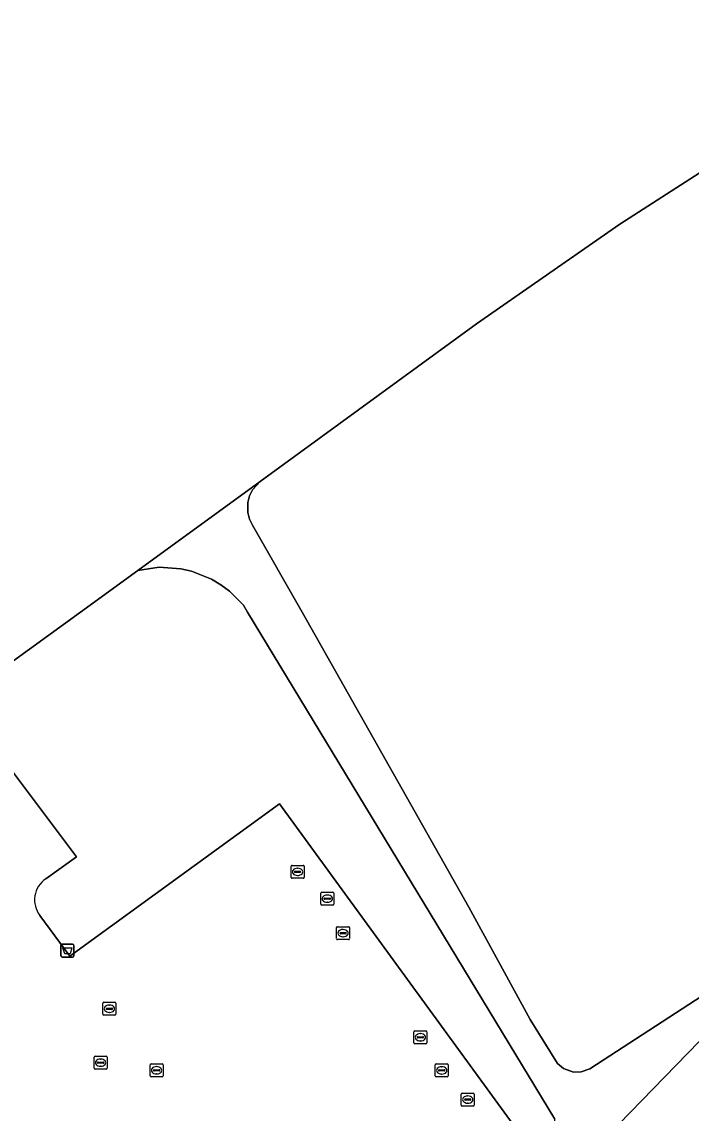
# Model space of a CAD drawing. Extents: x 160203 to 161530, y 379528 to 381797.
# Drawn here: x 160610.3 to 160662.1, y 380211.2 to 380295.6 of the extents above; entities that cross this region are included whole.
import ezdxf

# ---------------------------------------------------------------- set-up
doc = ezdxf.new("R2010")
doc.units = 0
for name, color, linetype in [('IMGEO_Afvalbak', 7, 'Continuous'), ('IMGEO_Gemengd_bos', 7, 'Continuous'), ('IMGEO_Grasland_agrarisch', 7, 'Continuous'), ('IMGEO_Grasland_overig', 7, 'Continuous'), ('IMGEO_Kolk', 7, 'Continuous'), ('IMGEO_Loofbos', 7, 'Continuous'), ('IMGEO_Parkeervlak_gesloten', 7, 'Continuous'), ('IMGEO_Rioolput', 7, 'Continuous')]:
    doc.layers.add(name, color=color, linetype=linetype)

msp = doc.modelspace()

# ---------------------------------------------------------------- linework, layer by layer
at = {"layer": 'IMGEO_Afvalbak'}
for p, q in [((160613.377, 380223.417), (160613.377, 380224.217)), ((160613.377, 380224.217), (160613.377, 380223.417)), ((160613.477, 380224.317), (160614.267, 380224.317)), ((160614.267, 380224.317), (160613.477, 380224.317)), ((160614.367, 380224.217), (160614.367, 380223.417)), ((160614.367, 380223.417), (160614.367, 380224.217)), ((160614.267, 380223.317), (160613.477, 380223.317)), ((160613.477, 380223.317), (160614.267, 380223.317))]:
    msp.add_line(p, q, dxfattribs=at)
msp.add_lwpolyline([(160613.52, 380224.031), (160614.224, 380224.031), (160614.075, 380223.561), (160613.669, 380223.561), (160613.52, 380224.031)], dxfattribs=at)
for centre, start, end in [((160613.477, 380224.217), 90, 180), ((160613.477, 380224.217), 90, 180), ((160614.267, 380224.217), 0, 90), ((160614.267, 380224.217), 360, 90), ((160613.477, 380223.417), 180, 270), ((160613.477, 380223.417), 180, 270), ((160614.267, 380223.417), 270, 0), ((160614.267, 380223.417), 270, 0)]:
    msp.add_arc(centre, 0.1, start, end, dxfattribs=at)
at = {"layer": 'IMGEO_Gemengd_bos'}
msp.add_lwpolyline([(160664.524, 380285.097), (160656.594, 380280), (160645.498, 380272.28), (160628.774, 380260.098), (160628.184, 380259.46), (160627.947, 380258.991), (160627.813, 380258.483), (160627.816, 380257.698), (160627.954, 380257.191), (160628.194, 380256.724), (160632.021, 380250), (160644.901, 380227.182), (160649.656, 380218.483), (160651.767, 380215.093), (160652.228, 380214.696), (160652.99, 380214.424), (160653.598, 380214.438), (160654.253, 380214.685), (160668.545, 380223.961)], dxfattribs=at)
at = {"layer": 'IMGEO_Grasland_agrarisch'}
msp.add_lwpolyline([(160619.313, 380253.224), (160628.774, 380260.098), (160645.498, 380272.28), (160656.594, 380280), (160664.524, 380285.097), (160671.979, 380289.384), (160678.189, 380293.45), (160701.495, 380309.798), (160702.134, 380310.246), (160696.741, 380331.079), (160690.808, 380361.12), (160688.364, 380372.978), (160686.649, 380381.299), (160684.755, 380379.444), (160669.796, 380364.794), (160669.214, 380365.192), (160648.432, 380344.766), (160635.981, 380332.105), (160633.581, 380329.665), (160579.176, 380276.648), (160598.4, 380250), (160604.065, 380242.146), (160614.876, 380250)], close=True, dxfattribs=at)
at = {"layer": 'IMGEO_Grasland_overig'}
for points in [[(160668.545, 380223.961), (160654.253, 380214.685), (160653.598, 380214.438), (160652.99, 380214.424), (160652.228, 380214.696), (160651.767, 380215.093), (160649.656, 380218.483), (160644.901, 380227.182), (160632.021, 380250), (160628.194, 380256.724), (160627.954, 380257.191), (160627.816, 380257.698), (160627.813, 380258.483), (160627.947, 380258.991), (160628.184, 380259.46), (160628.774, 380260.098), (160619.313, 380253.224), (160620.97, 380253.462), (160622.64, 380253.351), (160623.457, 380253.165), (160625.011, 380252.542), (160625.731, 380252.113), (160626.402, 380251.611), (160627.481, 380250.519), (160627.796, 380250), (160651.549, 380210.79)], [(160654.734, 380208.575), (160662.709, 380216.783)]]:
    msp.add_lwpolyline(points, dxfattribs=at)
at = {"layer": 'IMGEO_Kolk'}
for p, q in [((160631.164, 380229.483), (160631.164, 380230.335)), ((160631.239, 380230.409), (160632.091, 380230.409)), ((160631.423, 380229.903), (160631.423, 380229.915)), ((160631.861, 380229.866), (160631.463, 380229.866)), ((160631.466, 380229.952), (160631.864, 380229.952)), ((160631.675, 380229.629), (160631.65, 380229.629)), ((160631.652, 380230.189), (160631.677, 380230.189)), ((160631.907, 380229.915), (160631.907, 380229.903)), ((160632.165, 380230.335), (160632.165, 380229.483)), ((160632.091, 380229.409), (160631.239, 380229.409)), ((160634.687, 380224.741), (160634.687, 380225.593)), ((160634.762, 380225.667), (160635.614, 380225.667)), ((160635.175, 380225.447), (160635.2, 380225.447)), ((160635.688, 380225.593), (160635.688, 380224.741)), ((160635.614, 380224.667), (160634.762, 380224.667)), ((160634.946, 380225.161), (160634.946, 380225.173)), ((160635.384, 380225.124), (160634.986, 380225.124)), ((160634.989, 380225.21), (160635.387, 380225.21)), ((160635.198, 380224.887), (160635.173, 380224.887)), ((160635.43, 380225.173), (160635.43, 380225.161)), ((160616.62, 380218.893), (160616.62, 380219.745)), ((160616.695, 380219.819), (160617.547, 380219.819)), ((160617.108, 380219.599), (160617.133, 380219.599)), ((160617.621, 380219.745), (160617.621, 380218.893)), ((160617.547, 380218.819), (160616.695, 380218.819)), ((160616.879, 380219.313), (160616.879, 380219.325)), ((160617.317, 380219.276), (160616.919, 380219.276)), ((160616.922, 380219.362), (160617.32, 380219.362)), ((160617.131, 380219.039), (160617.106, 380219.039)), ((160617.363, 380219.325), (160617.363, 380219.313)), ((160640.664, 380216.691), (160640.664, 380217.543)), ((160640.739, 380217.617), (160641.591, 380217.617)), ((160640.923, 380217.111), (160640.923, 380217.123)), ((160641.361, 380217.074), (160640.963, 380217.074)), ((160640.966, 380217.16), (160641.364, 380217.16)), ((160641.152, 380217.397), (160641.177, 380217.397)), ((160641.407, 380217.123), (160641.407, 380217.111)), ((160641.665, 380217.543), (160641.665, 380216.691)), ((160641.591, 380216.617), (160640.739, 380216.617)), ((160641.175, 380216.837), (160641.15, 380216.837)), ((160620.27, 380214.14), (160620.27, 380214.992)), ((160620.345, 380215.066), (160621.197, 380215.066)), ((160620.529, 380214.56), (160620.529, 380214.572)), ((160620.967, 380214.523), (160620.569, 380214.523)), ((160620.572, 380214.609), (160620.97, 380214.609)), ((160620.758, 380214.846), (160620.783, 380214.846)), ((160621.013, 380214.572), (160621.013, 380214.56)), ((160621.271, 380214.992), (160621.271, 380214.14)), ((160621.197, 380214.066), (160620.345, 380214.066)), ((160620.781, 380214.286), (160620.756, 380214.286)), ((160644.402, 380212.8), (160645.254, 380212.8)), ((160644.327, 380211.874), (160644.327, 380212.726)), ((160644.586, 380212.294), (160644.586, 380212.306)), ((160645.024, 380212.257), (160644.626, 380212.257)), ((160644.629, 380212.343), (160645.027, 380212.343)), ((160644.838, 380212.02), (160644.813, 380212.02)), ((160644.815, 380212.58), (160644.84, 380212.58)), ((160645.07, 380212.306), (160645.07, 380212.294)), ((160645.328, 380212.726), (160645.328, 380211.874)), ((160645.254, 380211.8), (160644.402, 380211.8))]:
    msp.add_line(p, q, dxfattribs=at)
for points in [[(160631.164, 380229.483), (160631.164, 380230.335)], [(160631.239, 380230.409), (160632.091, 380230.409)], [(160632.165, 380230.335), (160632.165, 380229.483)], [(160632.091, 380229.409), (160631.239, 380229.409)], [(160634.687, 380224.741), (160634.687, 380225.593)], [(160634.762, 380225.667), (160635.614, 380225.667)], [(160635.688, 380225.593), (160635.688, 380224.741)], [(160635.614, 380224.667), (160634.762, 380224.667)], [(160616.62, 380218.893), (160616.62, 380219.745)], [(160616.695, 380219.819), (160617.547, 380219.819)], [(160617.621, 380219.745), (160617.621, 380218.893)], [(160617.547, 380218.819), (160616.695, 380218.819)], [(160640.664, 380216.691), (160640.664, 380217.543)], [(160640.739, 380217.617), (160641.591, 380217.617)], [(160641.665, 380217.543), (160641.665, 380216.691)], [(160641.591, 380216.617), (160640.739, 380216.617)], [(160620.27, 380214.14), (160620.27, 380214.992)], [(160620.345, 380215.066), (160621.197, 380215.066)], [(160621.271, 380214.992), (160621.271, 380214.14)], [(160621.197, 380214.066), (160620.345, 380214.066)], [(160644.402, 380212.8), (160645.254, 380212.8)], [(160644.327, 380211.874), (160644.327, 380212.726)], [(160645.328, 380212.726), (160645.328, 380211.874)], [(160645.254, 380211.8), (160644.402, 380211.8)]]:
    msp.add_lwpolyline(points, dxfattribs=at)
for centre, radius, start, end in [((160631.241, 380230.333), 0.0765, 91.55205, 178.44795), ((160631.241, 380230.333), 0.0765, 91.55205, 178.44795), ((160631.463, 380229.912), 0.0403, 85.87752, 175.75265), ((160631.46, 380229.902), 0.0366, 178.93798, 274.71019), ((160631.864, 380229.909), 0.043, 264.86636, 352.45326), ((160631.868, 380229.914), 0.0386, 1.73085, 96.63898), ((160632.089, 380230.333), 0.0765, 1.55205, 88.44795), ((160632.089, 380230.333), 0.0765, 1.55205, 88.44795), ((160631.241, 380229.485), 0.0765, 181.55205, 268.44795), ((160631.241, 380229.485), 0.0765, 181.55205, 268.44795), ((160632.089, 380229.485), 0.0765, 271.55205, 358.44795), ((160632.089, 380229.485), 0.0765, 271.55205, 358.44795), ((160634.764, 380225.591), 0.0765, 91.55205, 178.44795), ((160634.764, 380225.591), 0.0765, 91.55205, 178.44795), ((160635.612, 380225.591), 0.0765, 1.55205, 88.44795), ((160635.612, 380225.591), 0.0765, 1.55205, 88.44795), ((160634.764, 380224.743), 0.0765, 181.55205, 268.44795), ((160634.764, 380224.743), 0.0765, 181.55205, 268.44795), ((160634.986, 380225.17), 0.0403, 85.87752, 175.75265), ((160634.983, 380225.16), 0.0366, 178.93798, 274.71019), ((160635.387, 380225.167), 0.043, 264.86636, 352.45326), ((160635.391, 380225.172), 0.0386, 1.73085, 96.63898), ((160635.612, 380224.743), 0.0765, 271.55205, 358.44795), ((160635.612, 380224.743), 0.0765, 271.55205, 358.44795), ((160616.697, 380219.743), 0.0765, 91.55205, 178.44795), ((160616.697, 380219.743), 0.0765, 91.55205, 178.44795), ((160617.545, 380219.743), 0.0765, 1.55205, 88.44795), ((160617.545, 380219.743), 0.0765, 1.55205, 88.44795), ((160616.697, 380218.895), 0.0765, 181.55205, 268.44795), ((160616.697, 380218.895), 0.0765, 181.55205, 268.44795), ((160616.919, 380219.322), 0.0403, 85.87752, 175.75265), ((160616.916, 380219.312), 0.0366, 178.93798, 274.71019), ((160617.32, 380219.319), 0.043, 264.86636, 352.45326), ((160617.324, 380219.324), 0.0386, 1.73085, 96.63898), ((160617.545, 380218.895), 0.0765, 271.55205, 358.44795), ((160617.545, 380218.895), 0.0765, 271.55205, 358.44795), ((160640.741, 380217.541), 0.0765, 91.55205, 178.44795), ((160640.741, 380217.541), 0.0765, 91.55205, 178.44795), ((160640.963, 380217.12), 0.0403, 85.87752, 175.75265), ((160640.96, 380217.11), 0.0366, 178.93798, 274.71019), ((160641.364, 380217.117), 0.043, 264.86636, 352.45326), ((160641.368, 380217.122), 0.0386, 1.73085, 96.63898), ((160641.589, 380217.541), 0.0765, 1.55205, 88.44795), ((160641.589, 380217.541), 0.0765, 1.55205, 88.44795), ((160640.741, 380216.693), 0.0765, 181.55205, 268.44795), ((160640.741, 380216.693), 0.0765, 181.55205, 268.44795), ((160641.589, 380216.693), 0.0765, 271.55205, 358.44795), ((160641.589, 380216.693), 0.0765, 271.55205, 358.44795), ((160620.347, 380214.99), 0.0765, 91.55205, 178.44795), ((160620.347, 380214.99), 0.0765, 91.55205, 178.44795), ((160620.569, 380214.569), 0.0403, 85.87752, 175.75265), ((160620.566, 380214.559), 0.0366, 178.93798, 274.71019), ((160620.97, 380214.566), 0.043, 264.86636, 352.45326), ((160620.974, 380214.571), 0.0386, 1.73085, 96.63898), ((160621.195, 380214.99), 0.0765, 1.55205, 88.44795), ((160621.195, 380214.99), 0.0765, 1.55205, 88.44795), ((160620.347, 380214.142), 0.0765, 181.55205, 268.44795), ((160620.347, 380214.142), 0.0765, 181.55205, 268.44795), ((160621.195, 380214.142), 0.0765, 271.55205, 358.44795), ((160621.195, 380214.142), 0.0765, 271.55205, 358.44795), ((160644.404, 380212.724), 0.0765, 91.55205, 178.44795), ((160644.404, 380212.724), 0.0765, 91.55205, 178.44795), ((160645.252, 380212.724), 0.0765, 1.55205, 88.44795), ((160645.252, 380212.724), 0.0765, 1.55205, 88.44795), ((160644.626, 380212.303), 0.0403, 85.87752, 175.75265), ((160644.623, 380212.293), 0.0366, 178.93798, 274.71019), ((160645.027, 380212.3), 0.043, 264.86636, 352.45326), ((160645.031, 380212.305), 0.0386, 1.73085, 96.63898), ((160644.404, 380211.876), 0.0765, 181.55205, 268.44795), ((160644.404, 380211.876), 0.0765, 181.55205, 268.44795), ((160645.252, 380211.876), 0.0765, 271.55205, 358.44795), ((160645.252, 380211.876), 0.0765, 271.55205, 358.44795)]:
    msp.add_arc(centre, radius, start, end, dxfattribs=at)
for centre, major_axis, ratio, start_param, end_param in [((160631.651, 380229.909), (-0.387, 0.002), 0.722429, 4.712389, 7.853982), ((160631.676, 380229.909), (-0.39, 0.002), 0.717154, 1.570796, 4.712389), ((160635.174, 380225.167), (-0.387, 0.002), 0.722429, 4.712389, 7.853982), ((160635.199, 380225.167), (-0.39, 0.002), 0.717154, 1.570796, 4.712389), ((160617.107, 380219.319), (-0.387, 0.002), 0.722429, 4.712389, 7.853982), ((160617.132, 380219.319), (-0.39, 0.002), 0.717154, 1.570796, 4.712389), ((160641.151, 380217.117), (-0.387, 0.002), 0.722429, 4.712389, 7.853982), ((160641.176, 380217.117), (-0.39, 0.002), 0.717154, 1.570796, 4.712389), ((160620.757, 380214.566), (-0.387, 0.002), 0.722429, 4.712389, 7.853982), ((160620.782, 380214.566), (-0.39, 0.002), 0.717154, 1.570796, 4.712389), ((160644.814, 380212.3), (-0.387, 0.002), 0.722429, 4.712389, 7.853982), ((160644.839, 380212.3), (-0.39, 0.002), 0.717154, 1.570796, 4.712389)]:
    msp.add_ellipse(centre, major_axis=major_axis, ratio=ratio, start_param=start_param, end_param=end_param, dxfattribs=at)
at = {"layer": 'IMGEO_Loofbos'}
for points in [[(160627.796, 380250), (160627.481, 380250.519), (160626.402, 380251.611), (160625.731, 380252.113), (160625.011, 380252.542), (160623.457, 380253.165), (160622.64, 380253.351), (160620.97, 380253.462), (160619.313, 380253.224), (160614.876, 380250), (160604.065, 380242.146), (160598.4, 380250), (160579.176, 380276.648), (160577.271, 380274.226), (160594.667, 380250), (160603.466, 380237.747)], [(160611.738, 380226.54), (160614.05, 380223.39), (160630.278, 380235.161), (160649.168, 380209.228), (160632.901, 380197.347), (160635.795, 380193.341), (160649.135, 380202.83), (160651.567, 380205.762), (160651.549, 380210.79), (160627.796, 380250)], [(160662.709, 380216.783), (160654.734, 380208.575), (160651.065, 380200.863), (160637.459, 380191.037), (160638.688, 380189.336), (160658.198, 380203.535), (160659.957, 380201.152), (160727.25, 380250)], [(160605.929, 380236.925), (160608.709, 380238.901), (160614.569, 380231.08), (160612.197, 380229.361)]]:
    msp.add_lwpolyline(points, dxfattribs=at)
msp.add_arc((160613.301, 380227.733), 1.967, 124.15931, 217.35767, dxfattribs=at)
at = {"layer": 'IMGEO_Parkeervlak_gesloten'}
for points in [[(160612.197, 380229.361), (160614.569, 380231.08), (160608.709, 380238.901), (160605.929, 380236.925), (160599.849, 380232.562), (160575.672, 380215.009), (160594.333, 380189.136), (160618.605, 380206.899), (160620.919, 380203.629)], [(160630.278, 380235.161), (160614.05, 380223.39), (160611.738, 380226.54)], [(160629.224, 380192.083), (160633.687, 380185.696), (160638.688, 380189.336), (160637.459, 380191.037), (160635.795, 380193.341), (160632.901, 380197.347), (160649.168, 380209.228), (160630.278, 380235.161)]]:
    msp.add_lwpolyline(points, dxfattribs=at)
msp.add_arc((160613.301, 380227.733), 1.967, 124.15931, 217.35767, dxfattribs=at)
at = {"layer": 'IMGEO_Rioolput'}
for p, q in [((160633.469, 380227.412), (160633.469, 380228.264)), ((160633.544, 380228.338), (160634.396, 380228.338)), ((160633.957, 380228.118), (160633.982, 380228.118)), ((160634.47, 380228.264), (160634.47, 380227.412)), ((160634.396, 380227.338), (160633.544, 380227.338)), ((160633.728, 380227.832), (160633.728, 380227.844)), ((160634.166, 380227.795), (160633.768, 380227.795)), ((160633.771, 380227.881), (160634.169, 380227.881)), ((160633.98, 380227.558), (160633.955, 380227.558)), ((160634.212, 380227.844), (160634.212, 380227.832)), ((160615.937, 380214.728), (160615.937, 380215.58)), ((160616.012, 380215.654), (160616.864, 380215.654)), ((160616.425, 380215.434), (160616.45, 380215.434)), ((160616.938, 380215.58), (160616.938, 380214.728)), ((160616.864, 380214.654), (160616.012, 380214.654)), ((160616.196, 380215.148), (160616.196, 380215.16)), ((160616.634, 380215.111), (160616.236, 380215.111)), ((160616.239, 380215.197), (160616.637, 380215.197)), ((160616.448, 380214.874), (160616.423, 380214.874)), ((160616.68, 380215.16), (160616.68, 380215.148)), ((160642.311, 380214.126), (160642.311, 380214.978)), ((160642.386, 380215.052), (160643.238, 380215.052)), ((160642.57, 380214.546), (160642.57, 380214.558)), ((160643.008, 380214.509), (160642.61, 380214.509)), ((160642.613, 380214.595), (160643.011, 380214.595)), ((160642.799, 380214.832), (160642.824, 380214.832)), ((160643.054, 380214.558), (160643.054, 380214.546)), ((160643.312, 380214.978), (160643.312, 380214.126)), ((160643.238, 380214.052), (160642.386, 380214.052)), ((160642.822, 380214.272), (160642.797, 380214.272))]:
    msp.add_line(p, q, dxfattribs=at)
for points in [[(160633.469, 380227.412), (160633.469, 380228.264)], [(160633.544, 380228.338), (160634.396, 380228.338)], [(160634.47, 380228.264), (160634.47, 380227.412)], [(160634.396, 380227.338), (160633.544, 380227.338)], [(160615.937, 380214.728), (160615.937, 380215.58)], [(160616.012, 380215.654), (160616.864, 380215.654)], [(160616.938, 380215.58), (160616.938, 380214.728)], [(160616.864, 380214.654), (160616.012, 380214.654)], [(160642.311, 380214.126), (160642.311, 380214.978)], [(160642.386, 380215.052), (160643.238, 380215.052)], [(160643.312, 380214.978), (160643.312, 380214.126)], [(160643.238, 380214.052), (160642.386, 380214.052)]]:
    msp.add_lwpolyline(points, dxfattribs=at)
for centre, radius, start, end in [((160633.546, 380228.262), 0.0765, 91.55205, 178.44795), ((160633.546, 380228.262), 0.0765, 91.55205, 178.44795), ((160634.394, 380228.262), 0.0765, 1.55205, 88.44795), ((160634.394, 380228.262), 0.0765, 1.55205, 88.44795), ((160633.546, 380227.414), 0.0765, 181.55205, 268.44795), ((160633.546, 380227.414), 0.0765, 181.55205, 268.44795), ((160633.768, 380227.841), 0.0403, 85.87752, 175.75265), ((160633.765, 380227.831), 0.0366, 178.93798, 274.71019), ((160634.169, 380227.838), 0.043, 264.86636, 352.45326), ((160634.173, 380227.843), 0.0386, 1.73085, 96.63898), ((160634.394, 380227.414), 0.0765, 271.55205, 358.44795), ((160634.394, 380227.414), 0.0765, 271.55205, 358.44795), ((160616.014, 380215.578), 0.0765, 91.55205, 178.44795), ((160616.014, 380215.578), 0.0765, 91.55205, 178.44795), ((160616.862, 380215.578), 0.0765, 1.55205, 88.44795), ((160616.862, 380215.578), 0.0765, 1.55205, 88.44795), ((160616.014, 380214.73), 0.0765, 181.55205, 268.44795), ((160616.014, 380214.73), 0.0765, 181.55205, 268.44795), ((160616.236, 380215.157), 0.0403, 85.87752, 175.75265), ((160616.233, 380215.147), 0.0366, 178.93798, 274.71019), ((160616.637, 380215.154), 0.043, 264.86636, 352.45326), ((160616.641, 380215.159), 0.0386, 1.73085, 96.63898), ((160616.862, 380214.73), 0.0765, 271.55205, 358.44795), ((160616.862, 380214.73), 0.0765, 271.55205, 358.44795), ((160642.388, 380214.976), 0.0765, 91.55205, 178.44795), ((160642.388, 380214.976), 0.0765, 91.55205, 178.44795), ((160642.61, 380214.555), 0.0403, 85.87752, 175.75265), ((160642.607, 380214.545), 0.0366, 178.93798, 274.71019), ((160643.011, 380214.552), 0.043, 264.86636, 352.45326), ((160643.015, 380214.557), 0.0386, 1.73085, 96.63898), ((160643.236, 380214.976), 0.0765, 1.55205, 88.44795), ((160643.236, 380214.976), 0.0765, 1.55205, 88.44795), ((160642.388, 380214.128), 0.0765, 181.55205, 268.44795), ((160642.388, 380214.128), 0.0765, 181.55205, 268.44795), ((160643.236, 380214.128), 0.0765, 271.55205, 358.44795), ((160643.236, 380214.128), 0.0765, 271.55205, 358.44795)]:
    msp.add_arc(centre, radius, start, end, dxfattribs=at)
for centre, major_axis, ratio, start_param, end_param in [((160633.956, 380227.838), (-0.387, 0.002), 0.722429, 4.712389, 7.853982), ((160633.981, 380227.838), (-0.39, 0.002), 0.717154, 1.570796, 4.712389), ((160616.424, 380215.154), (-0.387, 0.002), 0.722429, 4.712389, 7.853982), ((160616.449, 380215.154), (-0.39, 0.002), 0.717154, 1.570796, 4.712389), ((160642.798, 380214.552), (-0.387, 0.002), 0.722429, 4.712389, 7.853982), ((160642.823, 380214.552), (-0.39, 0.002), 0.717154, 1.570796, 4.712389)]:
    msp.add_ellipse(centre, major_axis=major_axis, ratio=ratio, start_param=start_param, end_param=end_param, dxfattribs=at)

doc.saveas('drawing.dxf')
